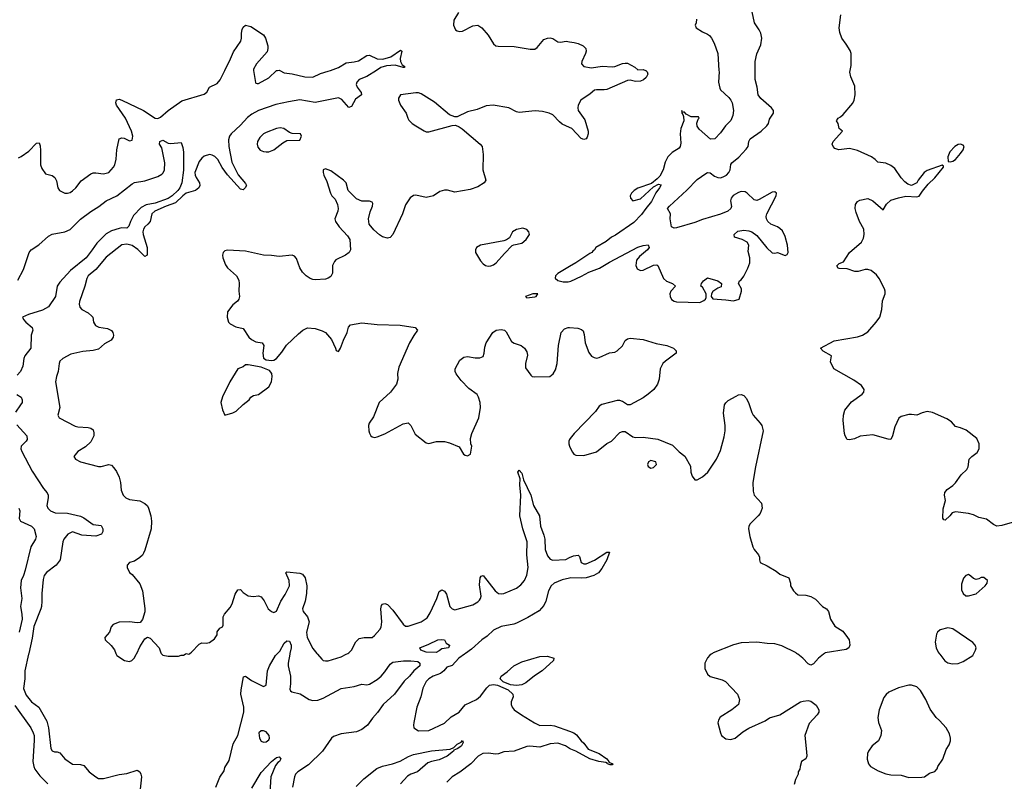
# Model space of a CAD drawing. Header units: inches. Extents: x 2001573 to 2220545, y 644482 to 846830.
# Tile 683 of 755: x 2165740 to 2173369, y 744496 to 750393. Entities that reach past the tile are written whole.
import ezdxf

# ---------------------------------------------------------------- set-up
doc = ezdxf.new("R2010")
doc.units = ezdxf.units.IN
doc.header["$MEASUREMENT"] = 0
for name, color, linetype in [('C1764', 7, 'Continuous'), ('C1765', 7, 'Continuous'), ('C1774', 7, 'Continuous'), ('C1775', 7, 'Continuous')]:
    doc.layers.add(name, color=color, linetype=linetype)

msp = doc.modelspace()

# ---------------------------------------------------------------- linework, layer by layer
at = {"layer": 'C1764', "color": 5}
for points, elevation in [([(2165730, 749324), (2165750, 749333), (2165810, 749375.3), (2165870, 749437.1), (2165890, 749438.8), (2165897.4, 749417.4), (2165900.9, 749380.9), (2165899.6, 749270), (2165910, 749240.7), (2165939.8, 749199.8), (2165990, 749187.7), (2166011.9, 749171.9), (2166025.5, 749145.5), (2166035.5, 749090), (2166047.7, 749070), (2166090, 749050.5), (2166110, 749050.4), (2166130, 749054.9), (2166150, 749066.7), (2166174.7, 749090), (2166215.7, 749144.3), (2166290, 749198.4), (2166310, 749206.7), (2166330, 749206.7), (2166390, 749198.3), (2166430, 749210.4), (2166466, 749250), (2166476, 749270), (2166486.4, 749313.6), (2166493.5, 749386.5), (2166509.7, 749470.3), (2166530, 749479.1), (2166550, 749476.3), (2166590, 749454), (2166610, 749461), (2166615.4, 749490), (2166607.1, 749530), (2166559.6, 749630), (2166488.5, 749730), (2166483.7, 749750), (2166490, 749773.4), (2166510, 749777.3), (2166530, 749770.2), (2166699.1, 749690), (2166790, 749631.1), (2166810, 749629.2), (2166830, 749637.2), (2166889.9, 749690.1), (2166995.6, 749764.4), (2167170, 749816.8), (2167189.3, 749830.7), (2167211.2, 749870), (2167270, 749900.1), (2167293.8, 749926.2), (2167330, 750000)], 280), ([(2168503.4, 750000), (2168430, 749952.1), (2168368.9, 749931.1), (2168352.1, 749910), (2168347.1, 749890), (2168353.2, 749870), (2168386.2, 749830), (2168387.4, 749810), (2168341.3, 749778.7), (2168310, 749720.4), (2168302.9, 749717.1), (2168290, 749712.1), (2168235.3, 749775.3), (2168210, 749787.4), (2168030, 749750.6), (2167910, 749771.5), (2167822.4, 749757.6), (2167724.6, 749735.4), (2167589.6, 749690.4), (2167537.4, 749662.6), (2167504.2, 749635.8), (2167450, 749576), (2167378.3, 749510), (2167365.5, 749490), (2167357.3, 749462.7), (2167359.3, 749410), (2167383.1, 749290), (2167431.2, 749191.2), (2167490, 749125.5), (2167496.2, 749110), (2167487.4, 749090), (2167470, 749074.7), (2167450, 749081.2), (2167350, 749191.4), (2167309.5, 749249.5), (2167275.5, 749310), (2167252.6, 749332.6), (2167230, 749344.1), (2167210, 749348.1), (2167170, 749336.8), (2167150, 749320.8), (2167130, 749293.7), (2167097.5, 749210), (2167098.4, 749190), (2167105.9, 749170), (2167131.6, 749130), (2167135, 749110), (2167128.5, 749090), (2167102.3, 749070), (2167030, 749049), (2167002.6, 749030), (2166946, 748974), (2166875.5, 748950), (2166786.4, 748910), (2166762.8, 748890), (2166749.4, 748830.6), (2166733.4, 748810), (2166709.1, 748790), (2166697.8, 748770), (2166693.5, 748750), (2166695.5, 748730), (2166726.2, 748630), (2166728.4, 748570), (2166710, 748559.2), (2166653.8, 748613.8), (2166610, 748643.7), (2166570, 748654.6), (2166530.8, 748649.2), (2166410, 748554.6), (2166330, 748459.2), (2166270.3, 748410), (2166259.6, 748390), (2166245.2, 748330), (2166202.2, 748210), (2166200.2, 748190), (2166206.1, 748166.1), (2166220.5, 748150), (2166270, 748123.1), (2166298.6, 748098.6), (2166305.5, 748090), (2166310.7, 748050), (2166325.9, 748025.8), (2166351.7, 748011.7), (2166420.9, 748000.9), (2166450, 747987.3), (2166462.6, 747970), (2166466.7, 747950), (2166464.3, 747935.7), (2166448.4, 747911.6), (2166397.9, 747882.2), (2166350, 747842.8), (2166310, 747830.9), (2166230, 747824.6), (2166136.6, 747803.4), (2166074.4, 747770), (2166051.9, 747750), (2166045.5, 747730), (2166039, 747670), (2166024.4, 747630), (2166017.3, 747590), (2166050.4, 747390), (2166036, 747330), (2166044.7, 747310), (2166170, 747245.5), (2166190, 747240.4), (2166270, 747236.4), (2166291.3, 747230), (2166310, 747216), (2166315.2, 747195.2), (2166313, 747170), (2166290, 747125.2), (2166250, 747086.6), (2166191, 747050), (2166158, 747010), (2166172, 746990), (2166211.3, 746970), (2166350, 746934.4), (2166370, 746934.4), (2166430, 746948), (2166450, 746944), (2166470, 746924), (2166490, 746893.4), (2166510, 746850.7), (2166520.8, 746810), (2166526.5, 746750), (2166541.7, 746710), (2166561.3, 746690), (2166590, 746677.5), (2166670, 746667.8), (2166710, 746647.7), (2166730, 746628.3), (2166738.5, 746610), (2166755.8, 746550), (2166761.9, 746510), (2166758.7, 746450), (2166710, 746286), (2166698.6, 746261.4), (2166690, 746247), (2166670, 746229.5), (2166630, 746200.9), (2166591.1, 746188.9), (2166571.6, 746168.4), (2166571.3, 746150), (2166590, 746112), (2166610, 746098), (2166670, 746024.7), (2166690.4, 745970), (2166710, 745834), (2166710, 745808), (2166690, 745748), (2166674.4, 745725.6), (2166650, 745722.7), (2166590, 745729.6), (2166510, 745727), (2166464.7, 745710), (2166447.9, 745692.1), (2166434.8, 745650), (2166398.8, 745610), (2166402.8, 745590), (2166448.1, 745548.1), (2166473.7, 745513.7), (2166485.1, 745486.5), (2166487.8, 745480), (2166492, 745470), (2166552, 745430), (2166590, 745422.8), (2166608, 745430), (2166630, 745452), (2166643.3, 745480), (2166646.4, 745486.5), (2166670, 745536), (2166710, 745598), (2166730, 745611.3), (2166750, 745604.7), (2166821, 745530), (2166832, 745490), (2166835.5, 745486.5), (2166842, 745480), (2166850, 745472), (2166890, 745464.7), (2166970, 745464.7), (2166990, 745472), (2167010, 745472), (2167022.6, 745480), (2167030, 745484.7), (2167050, 745481), (2167058, 745486.5), (2167070, 745494.8), (2167130, 745557.3), (2167150, 745566.8), (2167185.4, 745565.4), (2167210, 745571), (2167250, 745598), (2167269, 745630), (2167270, 745652), (2167290, 745682), (2167310, 745692), (2167315.5, 745704.5), (2167316, 745770), (2167326, 745790), (2167370, 745842), (2167385.8, 745870), (2167410, 745945.5), (2167430, 745978), (2167450, 745980.5), (2167470, 745957.1), (2167510, 745930.6), (2167550, 745926), (2167590, 745931), (2167610, 745924.7), (2167634.2, 745894.2), (2167665.5, 745830), (2167690, 745810.4), (2167710, 745802), (2167730, 745814), (2167762.6, 745890), (2167797.4, 745942.6), (2167829.7, 746010), (2167828.4, 746050), (2167802.7, 746110), (2167810, 746118.8), (2167910, 746107.7), (2167930, 746098.8), (2167950.3, 746070.3), (2167963.8, 746010), (2167962.4, 745950), (2167951.9, 745890), (2167930.4, 745830), (2167934.9, 745810), (2167970.2, 745770.2), (2167983.1, 745730), (2167961.3, 745650), (2167966, 745610), (2168010, 745523), (2168040.9, 745486.5), (2168046.5, 745480), (2168080.2, 745440.2), (2168091.3, 745431.3), (2168107.9, 745427.9), (2168130, 745429.6), (2168230, 745460.3), (2168269.6, 745480), (2168282.8, 745486.5), (2168289.7, 745490), (2168309.7, 745510), (2168344.9, 745575.1), (2168370, 745600.4), (2168409.6, 745610.4), (2168469.7, 745610.3), (2168490, 745623.8), (2168529.7, 745670), (2168539.3, 745690), (2168545.5, 745730), (2168537.2, 745830), (2168543.1, 745856.9), (2168551.7, 745868.3), (2168570, 745872.7), (2168590, 745864.4), (2168630, 745819.5), (2168710, 745712.4), (2168730, 745696.4), (2168750, 745697.6), (2168850.6, 745729.4), (2168897.5, 745762.5), (2168920.7, 745799.3), (2168970.9, 745910), (2168990, 745964.9), (2169010, 745978), (2169030, 745968), (2169045.5, 745945.5), (2169072.6, 745850), (2169090, 745830.3), (2169110, 745824.2), (2169250, 745862.5), (2169290, 745885), (2169302.3, 745897.7), (2169311.3, 745910), (2169314.7, 745930), (2169302.5, 746017.5), (2169308, 746072), (2169316.1, 746083.9), (2169330, 746088.7), (2169423.7, 745970), (2169450, 745950.1), (2169470, 745947.2), (2169490, 745950.9), (2169590, 745991), (2169623.2, 746016.8), (2169650, 746051.3), (2169669, 746091), (2169678.9, 746150), (2169668.8, 746250), (2169670.9, 746350), (2169637.2, 746450), (2169615.8, 746550), (2169622.6, 746710), (2169615.4, 746790), (2169616.9, 746836.9), (2169599.7, 746890), (2169610, 746904.4), (2169630, 746882.8), (2169644.2, 746830), (2169699, 746710), (2169720.2, 746630), (2169766.3, 746550), (2169775.5, 746470), (2169801.9, 746401.9), (2169809.4, 746370), (2169812.2, 746290), (2169830, 746241.6), (2169850, 746215.8), (2169870, 746206.9), (2169970, 746214.2), (2170000, 746227.8)], 280), ([(2167551.9, 750000), (2167567.9, 749907.9), (2167570, 749902.4), (2167580.2, 749900.2), (2167590, 749899.1), (2167670, 749942), (2167730, 749999), (2167736.1, 750000)], 280), ([(2167754.4, 750000), (2167790, 749981.5), (2167850, 749973), (2167950, 749949.4), (2168010, 749947.8), (2168070, 749976.1), (2168130, 749993.3), (2168147.7, 750000)], 280), ([(2170000, 749557.9), (2169944.1, 749584.1), (2169921.6, 749601.6), (2169870, 749655.5), (2169840.9, 749670), (2169790, 749682.3), (2169732.6, 749687.4), (2169610, 749675.1), (2169590, 749679.6), (2169529.7, 749709.7), (2169407.7, 749732.3), (2169353, 749727), (2169283, 749697), (2169210, 749679.6), (2169130, 749642), (2169110, 749640.7), (2169070, 749655.1), (2168954.5, 749754.5), (2168850, 749818.8), (2168830, 749826), (2168810, 749826.5), (2168689.4, 749810.6), (2168675.1, 749784.9), (2168675.2, 749770), (2168689.3, 749730), (2168734, 749670), (2168746, 749630), (2168755.3, 749615.3), (2168781.3, 749590), (2168810, 749570.3), (2168872.5, 749532.5), (2168890, 749525.7), (2168910, 749524.6), (2169090, 749573), (2169115.2, 749575.2), (2169144.7, 749564.7), (2169168.7, 749548.7), (2169307.7, 749430), (2169322, 749410), (2169330.4, 749350.4), (2169328.2, 749230), (2169350.7, 749150), (2169338.8, 749130), (2169290, 749099.5), (2169230, 749078), (2169110, 749058.7), (2169053.4, 749073.4), (2169030, 749074), (2168996.2, 749063.8), (2168946.8, 749030), (2168890, 749015.1), (2168810, 749033.3), (2168790, 749031.8), (2168765.5, 749014.5), (2168730, 748958.4), (2168705.5, 748890), (2168630.2, 748729.8), (2168610, 748705.6), (2168590, 748700.5), (2168550.9, 748710.9), (2168527.1, 748727.1), (2168484.9, 748764.9), (2168446.6, 748810), (2168442.9, 748850), (2168455.5, 748904.5), (2168472.8, 748950), (2168475.1, 748970), (2168470, 748979.3), (2168450, 748986.6), (2168390, 748986.6), (2168350, 749005.1), (2168285.6, 749070), (2168270, 749129), (2168249.6, 749150), (2168150, 749223.7), (2168110, 749237.2), (2168092, 749230), (2168090.8, 749210), (2168096.3, 749190), (2168119.5, 749139.5), (2168147, 749050), (2168158, 749030), (2168183.4, 749003.4), (2168201.7, 748961.7), (2168206.4, 748930), (2168204.4, 748910), (2168182.4, 748850), (2168186.7, 748830), (2168214.4, 748790), (2168279.4, 748719.4), (2168297.1, 748690), (2168301.6, 748610), (2168293, 748590), (2168263.8, 748570), (2168190, 748532.4), (2168178.6, 748521.4), (2168164.4, 748490), (2168162.6, 748430), (2168150, 748405.6), (2168130, 748391.5), (2168110, 748384.7), (2168030, 748379.6), (2168010, 748381.6), (2167989.2, 748390), (2167959.3, 748410), (2167930, 748439.3), (2167911.2, 748471.2), (2167884.4, 748544.4), (2167870, 748560.9), (2167850, 748569.4), (2167750, 748558.7), (2167690, 748567.3), (2167630, 748569.6), (2167490, 748600.5), (2167350.7, 748609.3), (2167330, 748604), (2167316, 748590), (2167310.7, 748570), (2167313.4, 748550), (2167334.2, 748494.2), (2167350.4, 748470.4), (2167418.8, 748410), (2167436.7, 748376.7), (2167440.5, 748350), (2167437.1, 748290), (2167441.6, 748250), (2167438, 748230), (2167426.6, 748213.4), (2167390, 748184), (2167350.8, 748130), (2167346.8, 748090), (2167358, 748050), (2167370, 748038), (2167415.3, 748015.3), (2167470, 748001), (2167515.5, 747935.5), (2167536.8, 747916.8), (2167570, 747898.8), (2167618, 747890), (2167631, 747870), (2167622.4, 747810), (2167630, 747771.3), (2167650, 747759.1), (2167690, 747754), (2167710, 747756.3), (2167730, 747770.7), (2167770, 747818.8), (2167806.5, 747873.5), (2167898.7, 747961.3), (2167933.2, 747990), (2167970, 748006), (2168030, 748002), (2168084.2, 747984.2), (2168110, 747970.5), (2168156.5, 747916.5), (2168187.7, 747850), (2168191.1, 747831.1), (2168210, 747822.8), (2168225.2, 747850), (2168247.8, 747912.2), (2168278, 747970), (2168287.2, 748012.8), (2168302, 748030), (2168390, 748045.2), (2168510, 748031.8), (2168688.7, 748028.7), (2168802.8, 748010), (2168822.8, 747990), (2168792.3, 747947.7), (2168759.1, 747890), (2168676.7, 747703.3), (2168665.8, 747654.2), (2168670.5, 747610), (2168660.5, 747570), (2168611.5, 747508.4), (2168525.7, 747430), (2168481.2, 747318.8), (2168447.6, 747270), (2168442.3, 747250), (2168444.6, 747210), (2168450.3, 747190.3), (2168460.5, 747170), (2168470, 747163.1), (2168490, 747158), (2168510, 747162.3), (2168570, 747185.5), (2168710, 747264.9), (2168750, 747270.8), (2168770.5, 747250.5), (2168804.4, 747184.4), (2168890, 747116), (2168910, 747111), (2168970, 747126), (2169030, 747126), (2169070, 747116), (2169145.4, 747085.4), (2169178, 747030), (2169190, 747021), (2169210, 747016), (2169233.2, 747030), (2169242, 747090), (2169234, 747110), (2169232.7, 747150), (2169243.7, 747190), (2169298.4, 747310), (2169309.6, 747390), (2169307.6, 747430), (2169295.8, 747470), (2169285.1, 747490), (2169218.4, 747538.4), (2169160.2, 747600.2), (2169121.3, 747650), (2169112.8, 747670), (2169114.3, 747690), (2169150, 747757.3), (2169180.4, 747779.6), (2169210, 747785.3), (2169270, 747774.9), (2169305.6, 747774.4), (2169330, 747783.8), (2169339.1, 747810), (2169342.5, 747857.5), (2169354.5, 747890), (2169405.7, 747970), (2169430.2, 747990.2), (2169470, 747994.4), (2169497.3, 747990), (2169510, 747974.8), (2169550, 747900.7), (2169570, 747887.7), (2169624.7, 747870), (2169651, 747850), (2169670, 747822), (2169675.5, 747795.5), (2169658.4, 747730), (2169658, 747698), (2169699.9, 747639.9), (2169710, 747630.8), (2169727.9, 747627.9), (2169846, 747630), (2169872.3, 747650), (2169890, 747681), (2169903.6, 747730), (2169913.3, 747870), (2169935, 747970), (2169960.5, 747999.5), (2169990, 748009.2), (2170000, 748008.6)], 320), ([(2165724.7, 748375.3), (2165770, 748458.4), (2165812.2, 748590), (2165829.2, 748610.8), (2165888.4, 748650), (2165963, 748717), (2165990, 748732.6), (2166090, 748749.5), (2166130, 748769.4), (2166210, 748848.1), (2166290, 748907.9), (2166353.5, 748946.5), (2166409.6, 748990), (2166491.2, 749028.8), (2166610, 749122.2), (2166630, 749132.8), (2166710, 749144), (2166810, 749178.7), (2166842.2, 749197.8), (2166852, 749208.1), (2166861.5, 749230), (2166864.7, 749284.7), (2166840.4, 749400.4), (2166822.9, 749430), (2166826, 749450), (2166850, 749461), (2166890, 749437.1), (2166910, 749434.9), (2166990, 749442), (2167003, 749403), (2167008.3, 749368.3), (2167010, 749228.7), (2166995.7, 749130), (2166980.1, 749090), (2166964.5, 749070), (2166920.9, 749030), (2166890, 749009.4), (2166790, 748971.1), (2166720.4, 748959.6), (2166681.8, 748938.2), (2166622.6, 748877.4), (2166597.2, 748830), (2166585.9, 748794.1), (2166570, 748777.6), (2166530, 748780.7), (2166510, 748776.1), (2166450, 748757.5), (2166410, 748733.9), (2166337.1, 748663), (2166302.2, 748610), (2166253.7, 748550), (2166133.5, 748450), (2166050, 748360.8), (2166030.1, 748329.9), (2166016.5, 748250), (2165962.6, 748170), (2165916.3, 748143.7), (2165806.7, 748110), (2165761.3, 748090), (2165770.3, 748070.3), (2165787.7, 748050), (2165836.4, 748010), (2165840.3, 747990), (2165827.8, 747950), (2165826.4, 747850), (2165778.8, 747790), (2165771.6, 747770), (2165764, 747710), (2165747, 747670), (2165720.2, 747639.8)], 260), ([(2170000, 748481.1), (2169910, 748427.9), (2169891.5, 748410), (2169888.6, 748391.4), (2169910, 748373.7), (2169950, 748364.3), (2169990, 748364), (2170000, 748366.6)], 340), ([(2165718, 747490), (2165750.2, 747470.2), (2165759.5, 747450), (2165757.6, 747430), (2165747, 747410), (2165706, 747354)], 260), ([(2165717, 747257), (2165793.8, 747170), (2165796.5, 747143.5), (2165790.3, 747130), (2165752.2, 747090), (2165748.9, 747070), (2165755.3, 747050), (2165836.7, 746896.7), (2165924, 746764.1), (2165952.4, 746730), (2165960.3, 746710), (2165960.9, 746690), (2165950.3, 746630), (2165958.4, 746610), (2165979.3, 746590), (2166015.2, 746575.2), (2166110, 746572), (2166210, 746549.4), (2166236.3, 746536.3), (2166310, 746485), (2166370, 746475.6), (2166383.8, 746450), (2166384.3, 746430), (2166374, 746410), (2166330, 746393.1), (2166221.2, 746401.2), (2166150, 746428.5), (2166112.2, 746410), (2166081.6, 746370), (2166074, 746350), (2166052, 746210), (2166021.3, 746170), (2165947.5, 746112.5), (2165930.2, 746089.8), (2165922.2, 746057.8), (2165910.3, 745950.3), (2165912.4, 745890), (2165908.6, 745850), (2165904.4, 745830), (2165850, 745694), (2165836.3, 745603.7), (2165809.6, 745486.5), (2165808.1, 745480), (2165778.5, 745350), (2165779.5, 745290), (2165770, 745214), (2165790, 745162.4), (2165832.4, 745110), (2165888.8, 745068.9), (2165950, 744961), (2165963, 744910), (2165980.7, 744750), (2165990, 744731.3), (2166010, 744722.8), (2166030, 744722.8), (2166050, 744716), (2166090.6, 744670.6), (2166148.1, 744628.1), (2166210, 744624.9), (2166236.7, 744616.7), (2166278.8, 744570), (2166329.3, 744529.3), (2166350, 744518.3), (2166390, 744517.3), (2166510, 744549.1), (2166570, 744555.3), (2166650, 744582), (2166670.2, 744570.2), (2166679.5, 744550), (2166682.3, 744530), (2166670.2, 744409.8)], 260), ([(2170000, 747141.7), (2169994.9, 747130), (2169994, 747110), (2169999.3, 747090), (2170000, 747088.7)], 320), ([(2165732.4, 746610), (2165741.3, 746590), (2165734.4, 746530), (2165744.9, 746510), (2165830.6, 746470), (2165850.6, 746450), (2165867.7, 746390), (2165863, 746370), (2165825.3, 746310), (2165782.9, 746130), (2165770.2, 746090), (2165750.2, 746049.8), (2165747.1, 745992.9), (2165757, 745910), (2165745.9, 745850), (2165757, 745790), (2165757.9, 745750), (2165735.7, 745650)], 240), ([(2170000, 746068.3), (2169943.8, 746056.2), (2169879.6, 746030), (2169858.5, 746010), (2169837.6, 745970), (2169815.6, 745890), (2169802, 745858), (2169763.8, 745816.2), (2169676, 745764), (2169590, 745720.2), (2169567.9, 745712.2), (2169470, 745694.1), (2169410, 745665.9), (2169360.9, 745619.1), (2169320.7, 745590), (2169240.7, 745519.3), (2169194.5, 745486.5), (2169185.3, 745480), (2169143, 745450), (2169090, 745391.5), (2169050, 745379.7), (2169026, 745350), (2169001.2, 745330), (2168944.6, 745310), (2168909, 745290), (2168890, 745267.6), (2168863.4, 745216.6), (2168848.9, 745150), (2168817, 745070), (2168793.4, 744950), (2168790.7, 744930), (2168794, 744910), (2168830, 744887), (2168910, 744888), (2169030, 744946.7), (2169083.9, 744996.1), (2169144.7, 745030), (2169192.5, 745087.5), (2169278.9, 745130), (2169310, 745156), (2169359.4, 745220.6), (2169381.1, 745238.9), (2169410, 745245.8), (2169440.8, 745240.8), (2169523.3, 745203.3), (2169561.2, 745170), (2169564.4, 745150), (2169548.1, 745110), (2169548.1, 745090), (2169554.3, 745070), (2169571.9, 745050), (2169627.6, 745010), (2169727.7, 744947.7), (2169768.8, 744928.9), (2169849.8, 744930.2), (2169884.1, 744924.1), (2170000, 744883.4)], 280), ([(2167259.3, 744450), (2167290, 744528), (2167323.3, 744576.7), (2167330, 744602), (2167362.3, 744657.7), (2167394.7, 744785.3), (2167430, 744850.8), (2167476.9, 745030), (2167477.4, 745070), (2167454, 745170), (2167455.9, 745204.1), (2167474.6, 745305.4), (2167490, 745310.6), (2167535.8, 745275.8), (2167629, 745231), (2167650, 745241), (2167660.8, 745350), (2167675.5, 745390), (2167722.2, 745470), (2167731.9, 745480), (2167738.3, 745486.5), (2167755.7, 745504.3), (2167790, 745564.6), (2167810, 745584), (2167830, 745580.3), (2167841.9, 745550), (2167841.9, 745530), (2167833.6, 745486.5), (2167832.4, 745480), (2167819.1, 745410), (2167819.7, 745390), (2167838.2, 745310), (2167838.5, 745250), (2167832.9, 745210), (2167836.7, 745196.7), (2167848, 745188), (2167911.9, 745171.9), (2167982.8, 745130), (2168010, 745120.3), (2168050, 745124.7), (2168090, 745139.2), (2168230, 745214.4), (2168330, 745230.2), (2168390, 745246.7), (2168430, 745243.7), (2168450, 745249), (2168510, 745284.7), (2168541.7, 745310), (2168570, 745343.1), (2168610, 745403.1), (2168630, 745417.8), (2168712.4, 745427.6), (2168770, 745429.3), (2168823.8, 745423.8), (2168840.7, 745410), (2168840.7, 745390), (2168792.9, 745350), (2168761, 745310), (2168719.1, 745270), (2168645, 745170), (2168556.3, 745090), (2168512.9, 745027.1), (2168474.5, 744985.5), (2168434.7, 744930), (2168390, 744896.5), (2168350, 744878.5), (2168230, 744863.7), (2168170, 744843), (2168154.4, 744830), (2168086.7, 744730), (2167976.5, 744623.5), (2167894.3, 744570), (2167876.9, 744550), (2167869, 744530), (2167854.3, 744450)], 260), ([(2165701.3, 745081.3), (2165824.8, 744910), (2165845.3, 744870), (2165851.4, 744850), (2165852.6, 744812.6), (2165842.5, 744650), (2165848.9, 744610), (2165857.7, 744590), (2165896.8, 744536.8), (2165956.9, 744476.9)], 240), ([(2168345.7, 744454.3), (2168405.5, 744514.5), (2168506.1, 744593.9), (2168550, 744614), (2168628.7, 744631.3), (2168688.8, 744651.2), (2168752.7, 744687.3), (2168790, 744702), (2168930, 744732.2), (2169076.1, 744743.9), (2169103.5, 744756.5), (2169130, 744783.7), (2169160.7, 744799.3), (2169170, 744810.3), (2169176, 744796), (2169162.6, 744770), (2169150, 744759.1), (2169130, 744746.6), (2169102.4, 744737.6), (2169100.5, 744730), (2169051.3, 744690), (2168990, 744660.6), (2168930, 744649.8), (2168901.9, 744638.1), (2168821.6, 744570), (2168770, 744551.6), (2168743.5, 744536.5), (2168690, 744475.1)], 260), ([(2170000, 744750.5), (2169969.3, 744769.3), (2169910, 744790.6), (2169850, 744785.6), (2169770, 744759.9), (2169693.2, 744766.8), (2169670, 744764.6), (2169572.1, 744727.9), (2169490, 744722.6), (2169450, 744708.7), (2169430, 744706.8), (2169370, 744714.6), (2169328.6, 744711.4), (2169292.2, 744690), (2169234.6, 744630), (2169150, 744565.3), (2169090.9, 744529.1), (2169048.7, 744490)], 280), ([(2167537.5, 744442.5), (2167610, 744564.9), (2167691.4, 744650), (2167730, 744680.3), (2167750, 744685.5), (2167763.8, 744670), (2167753.1, 744650), (2167739.1, 744640.9), (2167721.9, 744618.2), (2167686.7, 744530), (2167678.5, 744410)], 240)]:
    msp.add_lwpolyline(points, dxfattribs=dict(at, elevation=elevation))
for points, elevation in [([(2167756.6, 749556.6), (2167730, 749551.7), (2167650, 749520.3), (2167630, 749508.9), (2167599.7, 749480.3), (2167582.8, 749450), (2167579.8, 749430), (2167585.5, 749405.5), (2167603.5, 749383.5), (2167630, 749371.6), (2167650, 749369.5), (2167670, 749370.9), (2167710, 749385.9), (2167779.8, 749440.2), (2167810, 749457.6), (2167910, 749461), (2167924, 749490), (2167915.3, 749510), (2167850, 749511.6), (2167830, 749518.4), (2167786.6, 749550)], 320), ([(2169638, 748778), (2169590, 748769.4), (2169558.8, 748750), (2169535.9, 748704.1), (2169510.7, 748689.3), (2169490, 748681.2), (2169310, 748646), (2169278, 748630), (2169270.8, 748610), (2169270.8, 748590), (2169310, 748526.8), (2169330, 748502.8), (2169350, 748490.7), (2169370, 748484), (2169390, 748487.3), (2169410, 748494), (2169432.7, 748510), (2169496.2, 748583.8), (2169556.5, 748643.5), (2169569.2, 748650.8), (2169630, 748662.8), (2169664, 748690), (2169689, 748730), (2169684, 748750), (2169670, 748768.7)], 340), ([(2169754, 748270), (2169714.8, 748270), (2169659.3, 748250), (2169670, 748240.4), (2169730, 748246.8), (2169740.5, 748250)], 340), ([(2167490, 747721.2), (2167470, 747704), (2167430, 747688.7), (2167366.7, 747590), (2167310, 747473.3), (2167298.4, 747430), (2167310, 747373), (2167330, 747330.5), (2167390, 747348.5), (2167417.1, 747362.8), (2167470, 747414), (2167517.2, 747450), (2167530, 747470.7), (2167550, 747482.8), (2167590, 747490.8), (2167670, 747550.5), (2167689.7, 747590), (2167695.3, 747630), (2167692.8, 747652.8), (2167676.4, 747676.4), (2167610, 747702.9), (2167510, 747720.9)], 320), ([(2168966.9, 745493.1), (2168890, 745496.5), (2168847.3, 745510), (2168839, 745530), (2168910, 745556.9), (2168979.3, 745590), (2169010, 745594), (2169030.4, 745590.4), (2169044.9, 745564.9), (2169070.7, 745550.7), (2169070, 745546), (2169062, 745530), (2169010, 745522), (2168990, 745506)], 260), ([(2169590, 745237.5), (2169541.8, 745241.8), (2169485, 745265), (2169461.5, 745290), (2169469.8, 745310), (2169517.1, 745343), (2169569.3, 745390.7), (2169630, 745422), (2169770, 745462.4), (2169830, 745464.2), (2169878, 745450), (2169874.8, 745430), (2169788.2, 745350), (2169728.3, 745311.7), (2169661.2, 745258.8), (2169630, 745242.4)], 280), ([(2167610, 744887.3), (2167592.7, 744870), (2167596.5, 744830), (2167610, 744807.2), (2167630, 744798.9), (2167650, 744800.3), (2167670, 744816.3), (2167675.1, 744830), (2167673.8, 744850), (2167650, 744877.7), (2167630, 744886.3)], 260)]:
    msp.add_lwpolyline(points, close=True, dxfattribs=dict(at, elevation=elevation))
at = {"layer": 'C1765', "color": 5}
for points, elevation in [([(2169140.3, 750450), (2169104.6, 750390), (2169101.7, 750350), (2169115.6, 750315.6), (2169130, 750305.5), (2169150, 750302.4), (2169170, 750305.3), (2169250, 750346), (2169290, 750350.5), (2169320.7, 750330), (2169370, 750273.4), (2169410, 750204.9), (2169430, 750190.4), (2169448, 750188.1), (2169570, 750186.2), (2169694.1, 750165.9), (2169730, 750165.5), (2169750, 750178), (2169801.6, 750238.4), (2169830, 750250.4), (2169850, 750252.4), (2169870, 750246.7), (2169910, 750221.1), (2169930, 750219.6), (2169973.9, 750226.1), (2170000, 750222.1)], 320), ([(2167330, 750000), (2167374.1, 750090), (2167395.5, 750144.5), (2167453.2, 750226.8), (2167459.1, 750250), (2167458.6, 750290), (2167463.3, 750316.7), (2167470, 750334.9), (2167490, 750351.3), (2167530, 750341.5), (2167630, 750275.1), (2167645.1, 750250), (2167662.7, 750190), (2167663.4, 750170), (2167655.9, 750144.1), (2167574.5, 750050), (2167550.2, 750010), (2167551.9, 750000)], 280), ([(2168147.7, 750000), (2168210, 750023.8), (2168270, 750059.3), (2168330, 750065.7), (2168364.7, 750075.3), (2168430, 750114.9), (2168450, 750118.7), (2168510, 750090.2), (2168553.1, 750086.9), (2168615.8, 750104.2), (2168690, 750158), (2168700.7, 750150), (2168687.8, 750092.2), (2168691, 750070), (2168702.9, 750042.8), (2168724.9, 750030), (2168717.4, 750022.6), (2168710, 750022), (2168650, 750041.2), (2168583, 750037), (2168537.7, 750022.3), (2168503.4, 750000)], 280), ([(2167736.1, 750000), (2167750, 750002.3), (2167754.4, 750000)], 280)]:
    msp.add_lwpolyline(points, dxfattribs=dict(at, elevation=elevation))
at = {"layer": 'C1774', "color": 5}
for points, elevation in [([(2170000, 748366.6), (2170010, 748369.2), (2170093.4, 748406.6), (2170150, 748437.7), (2170232, 748468), (2170310, 748515.7), (2170530, 748630.9), (2170570, 748645), (2170610.4, 748650.4), (2170617.4, 748630), (2170603.1, 748610), (2170541.2, 748558.8), (2170519.7, 748530), (2170514, 748490), (2170524.1, 748464.1), (2170550, 748450.3), (2170570, 748452.9), (2170650, 748493.4), (2170676.1, 748496.1), (2170682.8, 748490), (2170728.5, 748388.5), (2170750, 748367.3), (2170798, 748350), (2170822, 748330), (2170784.7, 748290), (2170776, 748270), (2170778.8, 748250), (2170790, 748227.3), (2170810, 748214), (2170830, 748208.4), (2171010, 748204.4), (2171041.2, 748218.8), (2171054, 748230), (2171058.6, 748241.4), (2171059, 748270), (2171030, 748322), (2171018, 748330), (2171022, 748350), (2171037.2, 748370), (2171070, 748393.4), (2171150, 748370.7), (2171178, 748350), (2171174.8, 748325.2), (2171150, 748315.3), (2171110, 748288), (2171101, 748270), (2171098, 748250), (2171111.1, 748231.1), (2171210, 748224), (2171270, 748214.8), (2171313.2, 748230), (2171332, 748290), (2171332.3, 748310), (2171308, 748350), (2171318, 748370), (2171330, 748378), (2171351.7, 748408.3), (2171382.7, 748470), (2171396, 748510), (2171397.2, 748550), (2171383.1, 748596.9), (2171388.4, 748648.4), (2171375.3, 748670), (2171338, 748690), (2171278, 748710), (2171275.3, 748730), (2171304.2, 748755.8), (2171350, 748763.8), (2171390, 748758.4), (2171413.4, 748750), (2171450, 748721.3), (2171527.6, 748627.6), (2171570, 748588), (2171590, 748584.9), (2171610, 748590.7), (2171670, 748568), (2171686, 748574), (2171695.1, 748590), (2171690, 748648), (2171670, 748714), (2171650, 748757.2), (2171630, 748777.2), (2171610, 748789.2), (2171559, 748810), (2171537.2, 748830), (2171527, 748850), (2171523.6, 748870), (2171528.5, 748890), (2171600.4, 749030), (2171602.9, 749050), (2171590, 749060.5), (2171570, 749056.4), (2171470, 749000.3), (2171450, 748994.2), (2171430, 748998), (2171377, 749050), (2171359.6, 749059.6), (2171330, 749061.7), (2171310, 749055.5), (2171267.9, 749032.1), (2171251.1, 749010), (2171246.8, 748990), (2171254.1, 748945.9), (2171250.2, 748929.8), (2171227.7, 748910), (2171170, 748886.2), (2171030, 748846.9), (2170970, 748821.7), (2170830, 748780.9), (2170810, 748779), (2170788.7, 748790), (2170779, 748850), (2170782, 748890), (2170759, 748930), (2170773.2, 748950), (2170910, 749071.8), (2170990, 749155.3), (2171057.2, 749202.8), (2171070, 749208.7), (2171090, 749206.3), (2171122.3, 749182.3), (2171150.1, 749170.1), (2171170, 749169.2), (2171190, 749175.3), (2171215, 749190), (2171235.1, 749210), (2171245.6, 749230), (2171249.2, 749270.8), (2171256.4, 749283.6), (2171312.7, 749327.3), (2171369.7, 749390), (2171383, 749410), (2171389.5, 749450), (2171399.5, 749470), (2171484.2, 749530), (2171529.6, 749570), (2171540.9, 749590), (2171550, 749622), (2171579, 749670), (2171579, 749690), (2171564, 749710), (2171482, 749782), (2171462, 749810), (2171454, 749870), (2171437.6, 749930), (2171438, 750000)], 340), ([(2171157.9, 750000), (2171158.7, 749990), (2171154.7, 749910), (2171164, 749864), (2171170.3, 749850.3), (2171234.8, 749790), (2171250.4, 749770.4), (2171259.1, 749750), (2171270.4, 749689.6), (2171266, 749650), (2171250, 749613.2), (2171208.9, 749571.1), (2171170, 749516), (2171124.7, 749470), (2171091.5, 749468.5), (2171004.8, 749544.8), (2170989.6, 749569.6), (2170987.5, 749592.5), (2170997, 749623), (2171003.5, 749630), (2170999.8, 749639.8), (2170941.4, 749641.4), (2170902.6, 749662.6), (2170890, 749676.5), (2170881.8, 749678.2), (2170873.2, 749673.2), (2170869.3, 749690.7), (2170869.6, 749670), (2170878.6, 749658.6), (2170882.4, 749642.4), (2170884.3, 749610), (2170861.2, 749550), (2170858.2, 749510), (2170862.3, 749437.7), (2170858, 749410), (2170850, 749399.3), (2170794.6, 749365.4), (2170762.8, 749330), (2170740.5, 749290), (2170724.9, 749230), (2170698.8, 749181.2), (2170679.9, 749160.1), (2170635.9, 749124.1), (2170530, 749089.5), (2170500.7, 749070), (2170480.7, 749050), (2170471, 749030), (2170471.3, 749010), (2170491, 748991), (2170550, 749006.3), (2170650, 749098.8), (2170690, 749118.8), (2170710, 749114), (2170698, 749090), (2170668.6, 749051.4), (2170635.6, 748984.4), (2170590, 748932.3), (2170556.7, 748883.3), (2170497.2, 748822.8), (2170355.8, 748724.2), (2170325.7, 748710), (2170283.8, 748676.2), (2170204.9, 748630), (2170194, 748610), (2170179.3, 748600.7), (2170172.7, 748590), (2170156.7, 748583.3), (2170048.9, 748510), (2170000, 748481.1)], 340), ([(2170588.1, 750000), (2170590, 749999.3), (2170600.2, 749990), (2170607.3, 749970), (2170594.9, 749945.1), (2170573.5, 749926.5), (2170550, 749917.9), (2170510, 749914.7), (2170470, 749924), (2170450, 749922.7), (2170290, 749852.6), (2170268.9, 749848.9), (2170209.1, 749850.9), (2170193.7, 749846.3), (2170160.8, 749819.2), (2170086.7, 749770), (2170067.2, 749730), (2170064, 749710), (2170068, 749690), (2170118.9, 749618.9), (2170143.6, 749530), (2170144, 749510), (2170137.1, 749482.9), (2170128.8, 749471.2), (2170110, 749465.4), (2170090, 749474.3), (2170016.9, 749550), (2170000, 749557.9)], 320), ([(2173430, 746498.7), (2173350, 746475.4), (2173310, 746471.8), (2173284.4, 746484.4), (2173230, 746524.5), (2173170, 746538.4), (2173130, 746559.6), (2173090, 746569.6), (2172990, 746582.4), (2172964.9, 746575.1), (2172947.7, 746550), (2172910, 746517.2), (2172900.9, 746520.9), (2172892.7, 746532.7), (2172895.3, 746604.7), (2172911.8, 746670), (2172904.2, 746710), (2172907.3, 746732.7), (2172924.9, 746755.1), (2172970, 746786.4), (2172990, 746806), (2173035.6, 746870), (2173077, 746910), (2173089.6, 746930), (2173097, 746990), (2173116, 747010), (2173158.6, 747041.4), (2173174.5, 747070), (2173173.6, 747110), (2173155.1, 747150), (2173073.8, 747213.8), (2173030, 747233.7), (2172990, 747242), (2172958.7, 747278.7), (2172922.2, 747302.2), (2172812.1, 747352.1), (2172770, 747358.7), (2172731.5, 747348.4), (2172690, 747329.6), (2172650, 747337), (2172630, 747335.1), (2172570, 747320.9), (2172552.1, 747307.9), (2172519.5, 747240.5), (2172502.4, 747170), (2172490, 747142.7), (2172470, 747143.7), (2172350, 747179.3), (2172250.6, 747169.4), (2172208.4, 747148.4), (2172170, 747139), (2172150, 747142), (2172135.3, 747170), (2172129.3, 747190), (2172120.9, 747290), (2172122.9, 747330), (2172132.3, 747370), (2172184.9, 747435.1), (2172266.5, 747493.5), (2172280.9, 747510), (2172282, 747530), (2172261.3, 747561.3), (2172202.5, 747602.5), (2172049, 747690), (2172023.1, 747743.1), (2172028.7, 747790), (2171966.2, 747826.2), (2171944, 747850), (2172050, 747906.8), (2172230, 747938), (2172270, 747951.5), (2172310, 747976.9), (2172376.9, 748050), (2172402.9, 748090), (2172419.5, 748150), (2172424.8, 748215.2), (2172446, 748270), (2172446, 748290), (2172439.3, 748310), (2172399.5, 748390), (2172378.3, 748418.3), (2172337.2, 748450), (2172310, 748459.6), (2172290, 748458.7), (2172236.1, 748443.9), (2172210, 748443.1), (2172150, 748462.7), (2172090, 748466.6), (2172082, 748470), (2172070, 748488), (2172090, 748506), (2172123.2, 748516.8), (2172169.4, 748590), (2172262.4, 748670), (2172278, 748702), (2172283.1, 748730), (2172279.7, 748770), (2172247.6, 748830), (2172220.1, 748900.1), (2172213.6, 748930), (2172216.9, 748963.1), (2172230, 748984), (2172250, 748996.3), (2172310, 749007.3), (2172350, 748991), (2172430, 748922), (2172456.5, 748963.5), (2172490, 748994.8), (2172550, 749014.8), (2172605.4, 749025.4), (2172690, 749021), (2172710, 749026), (2172734.6, 749065.4), (2172779.3, 749120.7), (2172830, 749167.3), (2172898, 749250), (2172898, 749258), (2172886, 749266), (2172770, 749225.2), (2172746.8, 749210), (2172702, 749150), (2172691.3, 749128.7), (2172650, 749108), (2172620.2, 749120.2), (2172598.6, 749138.6), (2172570, 749169), (2172519.7, 749239.7), (2172490, 749264.5), (2172450, 749280.9), (2172389.5, 749289.5), (2172369, 749310), (2172339, 749330), (2172230, 749379.5), (2172170, 749396.2), (2172086.3, 749386.3), (2172056.2, 749396.2), (2172042.7, 749410), (2172036, 749430), (2172042.7, 749450), (2172114, 749530), (2172088, 749550), (2172082, 749590), (2172069, 749610), (2172081.2, 749630), (2172100.1, 749639.9), (2172120.1, 749659.9), (2172194.5, 749745.5), (2172206, 749770), (2172214, 749810), (2172210, 749878), (2172179.5, 749950), (2172172.5, 749987.5), (2172175, 750000)], 320), ([(2170000, 748008.6), (2170065.1, 748005.1), (2170093.8, 747993.8), (2170104.3, 747984.3), (2170114.4, 747954.4), (2170120.2, 747890), (2170150, 747816.3), (2170170, 747788), (2170190, 747777.1), (2170210, 747772.7), (2170230, 747776.4), (2170310, 747812.2), (2170350, 747818), (2170370, 747827.7), (2170410, 747867.3), (2170431.8, 747910), (2170450, 747922.6), (2170470, 747926.5), (2170570, 747915.7), (2170670, 747885.2), (2170754, 747870), (2170804.9, 747850), (2170827.3, 747830), (2170826.8, 747810), (2170743, 747750), (2170723, 747730), (2170703, 747690), (2170693.4, 747610), (2170682, 747570), (2170653, 747530), (2170610, 747494), (2170570, 747465.6), (2170470, 747411.1), (2170450, 747411), (2170410, 747437.2), (2170390, 747443.5), (2170370, 747443.1), (2170250, 747414.6), (2170230, 747399.7), (2170202, 747358), (2170035.6, 747190), (2170003.6, 747150), (2170000, 747141.7)], 320), ([(2170000, 747088.7), (2170023.1, 747043.1), (2170034, 747030), (2170050, 747022), (2170110, 747019.6), (2170210, 747045.7), (2170289.9, 747110.1), (2170324.2, 747130), (2170390, 747196.4), (2170410, 747204.4), (2170430, 747203.8), (2170490, 747162), (2170510, 747157), (2170570, 747161.5), (2170684.6, 747144.6), (2170797.3, 747097.3), (2170850, 747046), (2170892.8, 747012.8), (2170936.1, 746936.1), (2170940.5, 746890), (2170950, 746858), (2170970, 746831), (2170990, 746830.8), (2171030, 746853.4), (2171071.8, 746890), (2171138, 746990), (2171170, 747056), (2171198.3, 747161.7), (2171206.4, 747210), (2171206.4, 747250), (2171194.1, 747345.8), (2171199.6, 747410), (2171210, 747427.3), (2171230, 747445.5), (2171290, 747478), (2171310, 747487.7), (2171330, 747490.5), (2171350, 747484), (2171370, 747458.8), (2171390, 747421), (2171411.4, 747351.5), (2171423.1, 747330), (2171477.6, 747270), (2171490.3, 747250), (2171499.5, 747210), (2171440.3, 746930), (2171420.3, 746810), (2171422, 746742), (2171430, 746711.3), (2171487.7, 746650), (2171492.7, 746610), (2171476.4, 746570), (2171461.6, 746550), (2171398.4, 746490), (2171388.6, 746470), (2171385.3, 746450), (2171396.5, 746390), (2171419.5, 746310), (2171430.3, 746290), (2171464.4, 746250), (2171473, 746230), (2171470.7, 746210.7), (2171476, 746190), (2171530, 746164.9), (2171602, 746122), (2171630, 746098.8), (2171698, 746070), (2171711, 746030), (2171711.3, 746010), (2171734, 745970), (2171750, 745954), (2171770, 745939.1), (2171830, 745937.1), (2171870, 745927.7), (2171905.1, 745905.1), (2171960.7, 745850), (2171990.7, 745830), (2172007.7, 745810), (2172020.7, 745750), (2172056.4, 745696.4), (2172117.4, 745657.4), (2172154.9, 745610), (2172165.5, 745590), (2172170.5, 745549.5), (2172162.8, 745530), (2172143.8, 745516.2), (2171981, 745490), (2171976.6, 745486.5), (2171968.4, 745480), (2171930, 745449.5), (2171890, 745406), (2171870, 745396), (2171850, 745405.2), (2171806.6, 745450), (2171768, 745480), (2171759.6, 745486.5), (2171755.1, 745490), (2171645.3, 745545.3), (2171590, 745559.8), (2171530, 745561.8), (2171450, 745573.1), (2171330, 745568), (2171270, 745551.1), (2171113.4, 745490), (2171108.1, 745486.5), (2171098.1, 745480), (2171087.1, 745472.9), (2171067.9, 745452.1), (2171048.4, 745410), (2171048.6, 745370), (2171070, 745325.5), (2171090, 745306.7), (2171182.2, 745282.2), (2171209.1, 745269.1), (2171301.6, 745170), (2171316.3, 745130), (2171310.3, 745089.7), (2171258, 745050), (2171168, 744992), (2171153.4, 744970), (2171148.9, 744948.9), (2171168.6, 744870), (2171178.4, 744850), (2171210, 744825.3), (2171250, 744819), (2171283.7, 744830), (2171342.5, 744877.5), (2171390, 744907.2), (2171515.8, 744964.2), (2171550, 744986.8), (2171630, 745010.7), (2171788.7, 745110), (2171810, 745117.3), (2171850, 745121), (2171870, 745116), (2171910, 745084.7), (2171931, 745050), (2171931, 745030), (2171918.8, 745010), (2171857.1, 744942.9), (2171822.8, 744850), (2171835.9, 744724.1), (2171837.3, 744690), (2171830.8, 744670), (2171798, 744650), (2171786, 744610), (2171784.7, 744590), (2171771.3, 744570), (2171770.8, 744550), (2171750.8, 744510), (2171740.7, 744470)], 320), ([(2170000, 746227.8), (2170030, 746241.5), (2170065.7, 746245.7), (2170076.1, 746236), (2170089.5, 746189.5), (2170110, 746179.2), (2170130, 746179.3), (2170193, 746207), (2170290, 746270.2), (2170310.2, 746270.2), (2170290, 746209.7), (2170250, 746143.1), (2170223.6, 746110), (2170187, 746090), (2170130, 746072.2), (2170092, 746068), (2170010, 746070.4), (2170000, 746068.3)], 280), ([(2170000, 744883.4), (2170032.1, 744872.1), (2170054.4, 744854.4), (2170089.1, 744809.1), (2170111.3, 744791.3), (2170145.5, 744745.5), (2170230.3, 744710), (2170287.7, 744670), (2170304, 744650), (2170304, 744644), (2170336.3, 744630), (2170330, 744622.7), (2170315.6, 744624.4), (2170294, 744630), (2170294, 744634), (2170281.6, 744641.6), (2170226, 744650), (2170157.6, 744670), (2170050, 744729.7), (2170010, 744744.4), (2170000, 744750.5)], 280)]:
    msp.add_lwpolyline(points, dxfattribs=dict(at, elevation=elevation))
for points, elevation in [([(2173030, 749429.3), (2173010, 749426.6), (2172984, 749410), (2172946.8, 749370), (2172931.3, 749330), (2172934, 749294), (2172950, 749292), (2172970, 749298), (2172990, 749311.3), (2173030, 749356), (2173050, 749386), (2173058, 749410), (2173050, 749421.2)], 320), ([(2170630, 746979), (2170612, 746970), (2170604, 746950), (2170610, 746932), (2170630, 746921), (2170650, 746926), (2170674, 746950), (2170668, 746970)], 320), ([(2173090, 746097.2), (2173070, 746089.2), (2173052.5, 746067.5), (2173038, 746022), (2173038, 745978), (2173048.7, 745948.7), (2173070, 745933), (2173090, 745930.5), (2173150, 745948.4), (2173221.2, 746010), (2173236, 746030), (2173237.2, 746050), (2173210, 746073.2), (2173190, 746072.7), (2173170, 746062.7), (2173150, 746059.3), (2173130, 746065.2), (2173110, 746085.2)], 340), ([(2172862.7, 745486.5), (2172867.9, 745480), (2172908.6, 745428.5), (2172930, 745413.4), (2172966, 745406), (2173010, 745408.2), (2173050, 745423), (2173123.7, 745470), (2173129.4, 745480), (2173133.2, 745486.5), (2173146.6, 745510), (2173149.4, 745530), (2173143.7, 745550), (2173126, 745570), (2172970, 745676), (2172930, 745685.2), (2172870.6, 745669.4), (2172850.5, 745649.5), (2172844.1, 745635.9), (2172833.7, 745573.7), (2172840.5, 745530), (2172855.6, 745495.6)], 340), ([(2172630, 745240.9), (2172550, 745218.4), (2172475.1, 745184.9), (2172453, 745167), (2172435.8, 745144.2), (2172398.4, 745050), (2172388.2, 744990), (2172394.9, 744950), (2172417.1, 744890), (2172412.4, 744850), (2172393, 744810), (2172346, 744770), (2172316.4, 744730), (2172308.8, 744710), (2172305.9, 744665.8), (2172317, 744630), (2172332.9, 744610), (2172390, 744575.8), (2172450, 744554.1), (2172490, 744545.9), (2172570, 744543.3), (2172630, 744524.1), (2172730, 744527.9), (2172749.5, 744530.5), (2172790, 744558), (2172830, 744572), (2172849, 744591), (2172854, 744610), (2172891.8, 744668.2), (2172917, 744743), (2172941.5, 744778.5), (2172952.3, 744810), (2172952.3, 744830), (2172942.7, 744862.7), (2172917.2, 744910), (2172867.2, 744967.2), (2172841.2, 744990), (2172794.2, 745054.2), (2172759.5, 745130), (2172718.9, 745198.9), (2172690, 745226), (2172650, 745239.3)], 340)]:
    msp.add_lwpolyline(points, close=True, dxfattribs=dict(at, elevation=elevation))
at = {"layer": 'C1775', "color": 5}
for points, elevation in [([(2170983.6, 750396.4), (2170982, 750370), (2170974, 750350), (2170982, 750330), (2171030, 750298.8), (2171070, 750282), (2171084, 750270), (2171099.3, 750250), (2171119.3, 750210), (2171148, 750130), (2171157.9, 750000)], 340), ([(2171438, 750000), (2171438.4, 750070), (2171451.6, 750128.4), (2171482.4, 750197.6), (2171489.7, 750250), (2171481.6, 750290), (2171470, 750315.4), (2171432.4, 750370), (2171414.8, 750454.8)], 340), ([(2172175, 750000), (2172182.5, 750037.5), (2172181.6, 750130), (2172174, 750154), (2172144.5, 750204.5), (2172109.2, 750250), (2172094.2, 750294.2), (2172089.6, 750330), (2172101.6, 750430)], 320), ([(2170000, 750222.1), (2170036.4, 750216.4), (2170068, 750208.1), (2170106.8, 750190), (2170125.5, 750170), (2170128.4, 750150), (2170124.4, 750130), (2170094.9, 750070), (2170093, 750050), (2170111, 750030), (2170170, 750020.2), (2170253.4, 750033.4), (2170331.7, 750028.3), (2170350, 750030.7), (2170410, 750052.7), (2170430, 750057.1), (2170450, 750055.5), (2170505.8, 750025.8), (2170530, 750004.9), (2170570, 750006.7), (2170588.1, 750000)], 320)]:
    msp.add_lwpolyline(points, dxfattribs=dict(at, elevation=elevation))

doc.saveas('drawing.dxf')
